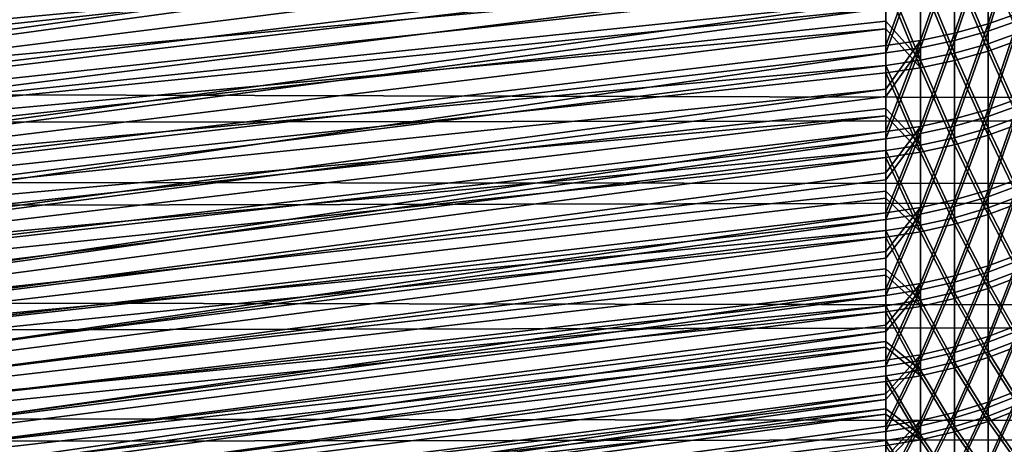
# Model space of a CAD drawing. Header units: millimetres. Extents: x -184 to 165, y -135 to 242.
# Tile 313 of 656: x -42.709 to -40.608, y -95.481 to -94.574. Entities that reach past the tile are written whole.
import ezdxf

# ---------------------------------------------------------------- set-up
doc = ezdxf.new("R2010")
doc.units = ezdxf.units.MM
doc.header["$LTSCALE"] = 41.718519
for name, color, linetype in [('384', 7, 'CONTINUOUS'), ('386', 7, 'CONTINUOUS'), ('442', 7, 'CONTINUOUS'), ('443', 7, 'CONTINUOUS'), ('445', 7, 'CONTINUOUS'), ('446', 7, 'CONTINUOUS'), ('456', 7, 'CONTINUOUS'), ('457', 7, 'CONTINUOUS'), ('459', 7, 'CONTINUOUS'), ('460', 7, 'CONTINUOUS')]:
    doc.layers.add(name, color=color, linetype=linetype)

msp = doc.modelspace()

# ---------------------------------------------------------------- linework, layer by layer
at = {"layer": '384', "linetype": 'CONTINUOUS'}
for points in [[(-26.23, -94.3379, 60), (-26.4987, -94.7745, 60), (-171.2168, -94.4248, 60), (-26.23, -94.3379, 60)], [(-26.4987, -94.7745, 60), (-170.898, -94.9406, 60), (-171.2168, -94.4248, 60), (-26.4987, -94.7745, 60)], [(-26.4987, -94.7745, 60), (-26.7701, -95.2095, 60), (-170.898, -94.9406, 60), (-26.4987, -94.7745, 60)], [(-26.7701, -95.2095, 60), (-170.5759, -95.4537, 60), (-170.898, -94.9406, 60), (-26.7701, -95.2095, 60)], [(-26.7701, -95.2095, 60), (-27.0441, -95.6428, 60), (-170.5759, -95.4537, 60), (-26.7701, -95.2095, 60)], [(-27.0441, -95.6428, 60), (-170.2505, -95.9639, 60), (-170.5759, -95.4537, 60), (-27.0441, -95.6428, 60)]]:
    msp.add_3dface(points, dxfattribs=at)
at = {"layer": '386', "linetype": 'CONTINUOUS'}
for points in [[(-171.27, -94.3379, 63), (-171.0013, -94.7745, 63), (-26.2832, -94.4248, 63), (-171.27, -94.3379, 63)], [(-171.0013, -94.7745, 63), (-26.602, -94.9406, 63), (-26.2832, -94.4248, 63), (-171.0013, -94.7745, 63)], [(-171.0013, -94.7745, 63), (-170.7299, -95.2095, 63), (-26.602, -94.9406, 63), (-171.0013, -94.7745, 63)], [(-170.7299, -95.2095, 63), (-26.9241, -95.4537, 63), (-26.602, -94.9406, 63), (-170.7299, -95.2095, 63)], [(-170.7299, -95.2095, 63), (-170.4559, -95.6428, 63), (-26.9241, -95.4537, 63), (-170.7299, -95.2095, 63)], [(-170.4559, -95.6428, 63), (-27.2495, -95.9639, 63), (-26.9241, -95.4537, 63), (-170.4559, -95.6428, 63)]]:
    msp.add_3dface(points, dxfattribs=at)
at = {"layer": '442', "linetype": 'CONTINUOUS'}
for points in [[(-46.5, -94.7294, 19.8418), (-46.5, -94.529, 19.6142), (-40.8608, -94.085, 20.3078), (-46.5, -94.7294, 19.8418)], [(-40.8608, -94.1916, 20.4334), (-46.5, -94.7294, 19.8418), (-40.8608, -94.085, 20.3078), (-40.8608, -94.1916, 20.4334)], [(-40.8608, -94.2959, 20.5611), (-46.5, -94.7294, 19.8418), (-40.8608, -94.1916, 20.4334), (-40.8608, -94.2959, 20.5611)], [(-46.5, -94.9225, 20.0756), (-46.5, -94.7294, 19.8418), (-40.8608, -94.2959, 20.5611), (-46.5, -94.9225, 20.0756)], [(-40.8608, -94.3977, 20.6907), (-46.5, -94.9225, 20.0756), (-40.8608, -94.2959, 20.5611), (-40.8608, -94.3977, 20.6907)], [(-46.5, -95.1079, 20.3156), (-46.5, -94.9225, 20.0756), (-40.8608, -94.3977, 20.6907), (-46.5, -95.1079, 20.3156)], [(-40.8608, -94.497, 20.8221), (-46.5, -95.1079, 20.3156), (-40.8608, -94.3977, 20.6907), (-40.8608, -94.497, 20.8221)], [(-40.8608, -94.5938, 20.9555), (-46.5, -95.1079, 20.3156), (-40.8608, -94.497, 20.8221), (-40.8608, -94.5938, 20.9555)], [(-46.5, -95.2856, 20.5613), (-46.5, -95.1079, 20.3156), (-40.8608, -94.5938, 20.9555), (-46.5, -95.2856, 20.5613)], [(-40.8608, -94.6881, 21.0906), (-46.5, -95.2856, 20.5613), (-40.8608, -94.5938, 20.9555), (-40.8608, -94.6881, 21.0906)], [(-40.8608, -94.7798, 21.2275), (-46.5, -95.2856, 20.5613), (-40.8608, -94.6881, 21.0906), (-40.8608, -94.7798, 21.2275)], [(-46.5, -95.4554, 20.8126), (-46.5, -95.2856, 20.5613), (-40.8608, -94.7798, 21.2275), (-46.5, -95.4554, 20.8126)], [(-40.8608, -94.8689, 21.3662), (-46.5, -95.4554, 20.8126), (-40.8608, -94.7798, 21.2275), (-40.8608, -94.8689, 21.3662)], [(-46.5, -95.6171, 21.0691), (-46.5, -95.4554, 20.8126), (-40.8608, -94.8689, 21.3662), (-46.5, -95.6171, 21.0691)], [(-40.8608, -94.9554, 21.5064), (-46.5, -95.6171, 21.0691), (-40.8608, -94.8689, 21.3662), (-40.8608, -94.9554, 21.5064)], [(-40.8608, -95.0392, 21.6483), (-46.5, -95.6171, 21.0691), (-40.8608, -94.9554, 21.5064), (-40.8608, -95.0392, 21.6483)], [(-46.5, -95.7705, 21.3307), (-46.5, -95.6171, 21.0691), (-40.8608, -95.0392, 21.6483), (-46.5, -95.7705, 21.3307)], [(-40.8608, -95.1203, 21.7918), (-46.5, -95.7705, 21.3307), (-40.8608, -95.0392, 21.6483), (-40.8608, -95.1203, 21.7918)], [(-40.8608, -95.1987, 21.9367), (-46.5, -95.7705, 21.3307), (-40.8608, -95.1203, 21.7918), (-40.8608, -95.1987, 21.9367)], [(-46.5, -95.9155, 21.5971), (-46.5, -95.7705, 21.3307), (-40.8608, -95.1987, 21.9367), (-46.5, -95.9155, 21.5971)], [(-40.8608, -95.2743, 22.0832), (-46.5, -95.9155, 21.5971), (-40.8608, -95.1987, 21.9367), (-40.8608, -95.2743, 22.0832)], [(-46.5, -96.0519, 21.8679), (-46.5, -95.9155, 21.5971), (-40.8608, -95.2743, 22.0832), (-46.5, -96.0519, 21.8679)], [(-40.8608, -95.3471, 22.231), (-46.5, -96.0519, 21.8679), (-40.8608, -95.2743, 22.0832), (-40.8608, -95.3471, 22.231)], [(-40.8608, -95.4171, 22.3802), (-46.5, -96.0519, 21.8679), (-40.8608, -95.3471, 22.231), (-40.8608, -95.4171, 22.3802)], [(-46.5, -96.1796, 22.143), (-46.5, -96.0519, 21.8679), (-40.8608, -95.4171, 22.3802), (-46.5, -96.1796, 22.143)], [(-40.8608, -95.4843, 22.5306), (-46.5, -96.1796, 22.143), (-40.8608, -95.4171, 22.3802), (-40.8608, -95.4843, 22.5306)]]:
    msp.add_3dface(points, dxfattribs=at)
at = {"layer": '443', "linetype": 'CONTINUOUS'}
for points in [[(-40.573, -94.4279, 20.8733), (-40.573, -94.6171, 21.1392), (-40.6423, -94.4517, 20.8557), (-40.573, -94.4279, 20.8733)], [(-40.6423, -94.4517, 20.8557), (-40.6423, -94.6415, 21.1225), (-40.7137, -94.4712, 20.8413), (-40.6423, -94.4517, 20.8557)], [(-40.6423, -94.4517, 20.8557), (-40.573, -94.6171, 21.1392), (-40.6423, -94.6415, 21.1225), (-40.6423, -94.4517, 20.8557)], [(-40.8608, -94.497, 20.8221), (-40.7867, -94.4863, 20.83), (-40.7867, -94.6771, 21.0981), (-40.8608, -94.497, 20.8221)], [(-40.7137, -94.4712, 20.8413), (-40.7137, -94.6616, 21.1088), (-40.7867, -94.4863, 20.83), (-40.7137, -94.4712, 20.8413)], [(-40.7867, -94.4863, 20.83), (-40.7137, -94.6616, 21.1088), (-40.7867, -94.6771, 21.0981), (-40.7867, -94.4863, 20.83)], [(-40.7137, -94.4712, 20.8413), (-40.6423, -94.6415, 21.1225), (-40.7137, -94.6616, 21.1088), (-40.7137, -94.4712, 20.8413)], [(-40.8608, -94.5938, 20.9555), (-40.8608, -94.497, 20.8221), (-40.7867, -94.6771, 21.0981), (-40.8608, -94.5938, 20.9555)], [(-40.8608, -94.6881, 21.0906), (-40.8608, -94.5938, 20.9555), (-40.7867, -94.6771, 21.0981), (-40.8608, -94.6881, 21.0906)], [(-40.573, -94.6171, 21.1392), (-40.573, -94.7961, 21.412), (-40.6423, -94.6415, 21.1225), (-40.573, -94.6171, 21.1392)], [(-40.6423, -94.6415, 21.1225), (-40.6423, -94.8212, 21.3962), (-40.7137, -94.6616, 21.1088), (-40.6423, -94.6415, 21.1225)], [(-40.6423, -94.6415, 21.1225), (-40.573, -94.7961, 21.412), (-40.6423, -94.8212, 21.3962), (-40.6423, -94.6415, 21.1225)], [(-40.8608, -94.6881, 21.0906), (-40.7867, -94.6771, 21.0981), (-40.7867, -94.8577, 21.3732), (-40.8608, -94.6881, 21.0906)], [(-40.7137, -94.6616, 21.1088), (-40.7137, -94.8417, 21.3833), (-40.7867, -94.6771, 21.0981), (-40.7137, -94.6616, 21.1088)], [(-40.7867, -94.6771, 21.0981), (-40.7137, -94.8417, 21.3833), (-40.7867, -94.8577, 21.3732), (-40.7867, -94.6771, 21.0981)], [(-40.7137, -94.6616, 21.1088), (-40.6423, -94.8212, 21.3962), (-40.7137, -94.8417, 21.3833), (-40.7137, -94.6616, 21.1088)], [(-40.8608, -94.7798, 21.2275), (-40.8608, -94.6881, 21.0906), (-40.7867, -94.8577, 21.3732), (-40.8608, -94.7798, 21.2275)], [(-40.8608, -94.8689, 21.3662), (-40.8608, -94.7798, 21.2275), (-40.7867, -94.8577, 21.3732), (-40.8608, -94.8689, 21.3662)], [(-40.573, -94.7961, 21.412), (-40.573, -94.9647, 21.6914), (-40.6423, -94.8212, 21.3962), (-40.573, -94.7961, 21.412)], [(-40.6423, -94.8212, 21.3962), (-40.6423, -94.9903, 21.6766), (-40.7137, -94.8417, 21.3833), (-40.6423, -94.8212, 21.3962)], [(-40.6423, -94.8212, 21.3962), (-40.573, -94.9647, 21.6914), (-40.6423, -94.9903, 21.6766), (-40.6423, -94.8212, 21.3962)], [(-40.7137, -94.8417, 21.3833), (-40.7137, -95.0114, 21.6644), (-40.7867, -94.8577, 21.3732), (-40.7137, -94.8417, 21.3833)], [(-40.7137, -94.8417, 21.3833), (-40.6423, -94.9903, 21.6766), (-40.7137, -95.0114, 21.6644), (-40.7137, -94.8417, 21.3833)], [(-40.8608, -94.8689, 21.3662), (-40.7867, -94.8577, 21.3732), (-40.7867, -95.0277, 21.655), (-40.8608, -94.8689, 21.3662)], [(-40.7867, -94.8577, 21.3732), (-40.7137, -95.0114, 21.6644), (-40.7867, -95.0277, 21.655), (-40.7867, -94.8577, 21.3732)], [(-40.8608, -94.9554, 21.5064), (-40.8608, -94.8689, 21.3662), (-40.7867, -95.0277, 21.655), (-40.8608, -94.9554, 21.5064)], [(-40.8608, -95.0392, 21.6483), (-40.8608, -94.9554, 21.5064), (-40.7867, -95.0277, 21.655), (-40.8608, -95.0392, 21.6483)], [(-40.573, -94.9647, 21.6914), (-40.573, -95.1226, 21.9769), (-40.6423, -94.9903, 21.6766), (-40.573, -94.9647, 21.6914)], [(-40.6423, -94.9903, 21.6766), (-40.6423, -95.1488, 21.9631), (-40.7137, -95.0114, 21.6644), (-40.6423, -94.9903, 21.6766)], [(-40.6423, -94.9903, 21.6766), (-40.573, -95.1226, 21.9769), (-40.6423, -95.1488, 21.9631), (-40.6423, -94.9903, 21.6766)], [(-40.7137, -95.0114, 21.6644), (-40.7137, -95.1703, 21.9518), (-40.7867, -95.0277, 21.655), (-40.7137, -95.0114, 21.6644)], [(-40.7137, -95.0114, 21.6644), (-40.6423, -95.1488, 21.9631), (-40.7137, -95.1703, 21.9518), (-40.7137, -95.0114, 21.6644)], [(-40.8608, -95.0392, 21.6483), (-40.7867, -95.0277, 21.655), (-40.7867, -95.1869, 21.943), (-40.8608, -95.0392, 21.6483)], [(-40.7867, -95.0277, 21.655), (-40.7137, -95.1703, 21.9518), (-40.7867, -95.1869, 21.943), (-40.7867, -95.0277, 21.655)], [(-40.8608, -95.1203, 21.7918), (-40.8608, -95.0392, 21.6483), (-40.7867, -95.1869, 21.943), (-40.8608, -95.1203, 21.7918)], [(-40.8608, -95.1987, 21.9367), (-40.8608, -95.1203, 21.7918), (-40.7867, -95.1869, 21.943), (-40.8608, -95.1987, 21.9367)], [(-40.573, -95.1226, 21.9769), (-40.573, -95.2696, 22.2683), (-40.6423, -95.1488, 21.9631), (-40.573, -95.1226, 21.9769)], [(-40.6423, -95.1488, 21.9631), (-40.6423, -95.2962, 22.2554), (-40.7137, -95.1703, 21.9518), (-40.6423, -95.1488, 21.9631)], [(-40.6423, -95.1488, 21.9631), (-40.573, -95.2696, 22.2683), (-40.6423, -95.2962, 22.2554), (-40.6423, -95.1488, 21.9631)], [(-40.7137, -95.1703, 21.9518), (-40.7137, -95.3181, 22.2449), (-40.7867, -95.1869, 21.943), (-40.7137, -95.1703, 21.9518)], [(-40.7137, -95.1703, 21.9518), (-40.6423, -95.2962, 22.2554), (-40.7137, -95.3181, 22.2449), (-40.7137, -95.1703, 21.9518)], [(-40.8608, -95.1987, 21.9367), (-40.7867, -95.1869, 21.943), (-40.7867, -95.3351, 22.2367), (-40.8608, -95.1987, 21.9367)], [(-40.8608, -95.2743, 22.0832), (-40.8608, -95.1987, 21.9367), (-40.7867, -95.3351, 22.2367), (-40.8608, -95.2743, 22.0832)], [(-40.7867, -95.1869, 21.943), (-40.7137, -95.3181, 22.2449), (-40.7867, -95.3351, 22.2367), (-40.7867, -95.1869, 21.943)], [(-40.8608, -95.3471, 22.231), (-40.8608, -95.2743, 22.0832), (-40.7867, -95.3351, 22.2367), (-40.8608, -95.3471, 22.231)], [(-40.573, -95.2696, 22.2683), (-40.573, -95.4054, 22.565), (-40.6423, -95.2962, 22.2554), (-40.573, -95.2696, 22.2683)], [(-40.6423, -95.2962, 22.2554), (-40.6423, -95.4326, 22.5531), (-40.7137, -95.3181, 22.2449), (-40.6423, -95.2962, 22.2554)], [(-40.6423, -95.2962, 22.2554), (-40.573, -95.4054, 22.565), (-40.6423, -95.4326, 22.5531), (-40.6423, -95.2962, 22.2554)], [(-40.7137, -95.3181, 22.2449), (-40.7137, -95.4548, 22.5435), (-40.7867, -95.3351, 22.2367), (-40.7137, -95.3181, 22.2449)], [(-40.7137, -95.3181, 22.2449), (-40.6423, -95.4326, 22.5531), (-40.7137, -95.4548, 22.5435), (-40.7137, -95.3181, 22.2449)], [(-40.8608, -95.3471, 22.231), (-40.7867, -95.3351, 22.2367), (-40.7867, -95.4721, 22.5359), (-40.8608, -95.3471, 22.231)], [(-40.8608, -95.4171, 22.3802), (-40.8608, -95.3471, 22.231), (-40.7867, -95.4721, 22.5359), (-40.8608, -95.4171, 22.3802)], [(-40.7867, -95.3351, 22.2367), (-40.7137, -95.4548, 22.5435), (-40.7867, -95.4721, 22.5359), (-40.7867, -95.3351, 22.2367)], [(-40.573, -95.4054, 22.565), (-40.573, -95.5299, 22.8666), (-40.6423, -95.4326, 22.5531), (-40.573, -95.4054, 22.565)], [(-40.8608, -95.4843, 22.5306), (-40.8608, -95.4171, 22.3802), (-40.7867, -95.4721, 22.5359), (-40.8608, -95.4843, 22.5306)], [(-40.6423, -95.4326, 22.5531), (-40.6423, -95.5575, 22.8558), (-40.7137, -95.4548, 22.5435), (-40.6423, -95.4326, 22.5531)], [(-40.6423, -95.4326, 22.5531), (-40.573, -95.5299, 22.8666), (-40.6423, -95.5575, 22.8558), (-40.6423, -95.4326, 22.5531)], [(-40.7137, -95.4548, 22.5435), (-40.7137, -95.5801, 22.847), (-40.7867, -95.4721, 22.5359), (-40.7137, -95.4548, 22.5435)], [(-40.7137, -95.4548, 22.5435), (-40.6423, -95.5575, 22.8558), (-40.7137, -95.5801, 22.847), (-40.7137, -95.4548, 22.5435)], [(-40.8608, -95.4843, 22.5306), (-40.7867, -95.4721, 22.5359), (-40.7867, -95.5977, 22.8401), (-40.8608, -95.4843, 22.5306)], [(-40.7867, -95.4721, 22.5359), (-40.7137, -95.5801, 22.847), (-40.7867, -95.5977, 22.8401), (-40.7867, -95.4721, 22.5359)]]:
    msp.add_3dface(points, dxfattribs=at)
at = {"layer": '445', "linetype": 'CONTINUOUS'}
for points in [[(-40.573, -94.559, 30.9547), (-40.573, -94.3666, 31.2183), (-40.6423, -94.5832, 30.9717), (-40.573, -94.559, 30.9547)], [(-40.6423, -94.5832, 30.9717), (-40.573, -94.3666, 31.2183), (-40.6423, -94.3902, 31.2362), (-40.6423, -94.5832, 30.9717)], [(-40.6423, -94.5832, 30.9717), (-40.6423, -94.3902, 31.2362), (-40.7137, -94.6031, 30.9857), (-40.6423, -94.5832, 30.9717)], [(-40.7137, -94.6031, 30.9857), (-40.6423, -94.3902, 31.2362), (-40.7137, -94.4096, 31.2509), (-40.7137, -94.6031, 30.9857)], [(-40.7867, -94.6186, 30.9965), (-40.7867, -94.4246, 31.2623), (-40.8608, -94.6294, 31.0041), (-40.7867, -94.6186, 30.9965)], [(-40.8608, -94.6294, 31.0041), (-40.7867, -94.4246, 31.2623), (-40.8608, -94.5336, 31.1381), (-40.8608, -94.6294, 31.0041)], [(-40.7137, -94.6031, 30.9857), (-40.7137, -94.4096, 31.2509), (-40.7867, -94.6186, 30.9965), (-40.7137, -94.6031, 30.9857)], [(-40.7867, -94.6186, 30.9965), (-40.7137, -94.4096, 31.2509), (-40.7867, -94.4246, 31.2623), (-40.7867, -94.6186, 30.9965)], [(-40.573, -94.7413, 30.6841), (-40.573, -94.559, 30.9547), (-40.6423, -94.7661, 30.7001), (-40.573, -94.7413, 30.6841)], [(-40.6423, -94.7661, 30.7001), (-40.573, -94.559, 30.9547), (-40.6423, -94.5832, 30.9717), (-40.6423, -94.7661, 30.7001)], [(-40.6423, -94.7661, 30.7001), (-40.6423, -94.5832, 30.9717), (-40.7137, -94.7865, 30.7133), (-40.6423, -94.7661, 30.7001)], [(-40.7137, -94.7865, 30.7133), (-40.6423, -94.5832, 30.9717), (-40.7137, -94.6031, 30.9857), (-40.7137, -94.7865, 30.7133)], [(-40.7137, -94.7865, 30.7133), (-40.7137, -94.6031, 30.9857), (-40.7867, -94.8023, 30.7235), (-40.7137, -94.7865, 30.7133)], [(-40.7867, -94.8023, 30.7235), (-40.7137, -94.6031, 30.9857), (-40.7867, -94.6186, 30.9965), (-40.7867, -94.8023, 30.7235)], [(-40.7867, -94.8023, 30.7235), (-40.7867, -94.6186, 30.9965), (-40.8608, -94.8135, 30.7307), (-40.7867, -94.8023, 30.7235)], [(-40.8608, -94.8135, 30.7307), (-40.7867, -94.6186, 30.9965), (-40.8608, -94.7228, 30.8683), (-40.8608, -94.8135, 30.7307)], [(-40.8608, -94.7228, 30.8683), (-40.7867, -94.6186, 30.9965), (-40.8608, -94.6294, 31.0041), (-40.8608, -94.7228, 30.8683)], [(-40.573, -94.9131, 30.4067), (-40.573, -94.7413, 30.6841), (-40.6423, -94.9386, 30.4218), (-40.573, -94.9131, 30.4067)], [(-40.6423, -94.9386, 30.4218), (-40.573, -94.7413, 30.6841), (-40.6423, -94.7661, 30.7001), (-40.6423, -94.9386, 30.4218)], [(-40.6423, -94.9386, 30.4218), (-40.6423, -94.7661, 30.7001), (-40.7137, -94.9595, 30.4342), (-40.6423, -94.9386, 30.4218)], [(-40.7137, -94.9595, 30.4342), (-40.6423, -94.7661, 30.7001), (-40.7137, -94.7865, 30.7133), (-40.7137, -94.9595, 30.4342)], [(-40.7867, -94.9757, 30.4438), (-40.7867, -94.8023, 30.7235), (-40.8608, -94.9871, 30.4506), (-40.7867, -94.9757, 30.4438)], [(-40.8608, -94.9871, 30.4506), (-40.7867, -94.8023, 30.7235), (-40.8608, -94.9016, 30.5915), (-40.8608, -94.9871, 30.4506)], [(-40.8608, -94.9016, 30.5915), (-40.7867, -94.8023, 30.7235), (-40.8608, -94.8135, 30.7307), (-40.8608, -94.9016, 30.5915)], [(-40.7137, -94.9595, 30.4342), (-40.7137, -94.7865, 30.7133), (-40.7867, -94.9757, 30.4438), (-40.7137, -94.9595, 30.4342)], [(-40.7867, -94.9757, 30.4438), (-40.7137, -94.7865, 30.7133), (-40.7867, -94.8023, 30.7235), (-40.7867, -94.9757, 30.4438)], [(-40.573, -95.0744, 30.123), (-40.573, -94.9131, 30.4067), (-40.6423, -95.1004, 30.1372), (-40.573, -95.0744, 30.123)], [(-40.6423, -95.1004, 30.1372), (-40.573, -94.9131, 30.4067), (-40.6423, -94.9386, 30.4218), (-40.6423, -95.1004, 30.1372)], [(-40.6423, -95.1004, 30.1372), (-40.6423, -94.9386, 30.4218), (-40.7137, -95.1217, 30.1488), (-40.6423, -95.1004, 30.1372)], [(-40.7137, -95.1217, 30.1488), (-40.6423, -94.9386, 30.4218), (-40.7137, -94.9595, 30.4342), (-40.7137, -95.1217, 30.1488)], [(-40.7137, -95.1217, 30.1488), (-40.7137, -94.9595, 30.4342), (-40.7867, -95.1383, 30.1578), (-40.7137, -95.1217, 30.1488)], [(-40.7867, -95.1383, 30.1578), (-40.7137, -94.9595, 30.4342), (-40.7867, -94.9757, 30.4438), (-40.7867, -95.1383, 30.1578)], [(-40.7867, -95.1383, 30.1578), (-40.7867, -94.9757, 30.4438), (-40.8608, -95.15, 30.1641), (-40.7867, -95.1383, 30.1578)], [(-40.8608, -95.15, 30.1641), (-40.7867, -94.9757, 30.4438), (-40.8608, -95.0699, 30.3081), (-40.8608, -95.15, 30.1641)], [(-40.8608, -95.0699, 30.3081), (-40.7867, -94.9757, 30.4438), (-40.8608, -94.9871, 30.4506), (-40.8608, -95.0699, 30.3081)], [(-40.573, -95.2248, 29.8334), (-40.573, -95.0744, 30.123), (-40.6423, -95.2513, 29.8466), (-40.573, -95.2248, 29.8334)], [(-40.6423, -95.2513, 29.8466), (-40.573, -95.0744, 30.123), (-40.6423, -95.1004, 30.1372), (-40.6423, -95.2513, 29.8466)], [(-40.6423, -95.2513, 29.8466), (-40.6423, -95.1004, 30.1372), (-40.7137, -95.2731, 29.8574), (-40.6423, -95.2513, 29.8466)], [(-40.7137, -95.2731, 29.8574), (-40.6423, -95.1004, 30.1372), (-40.7137, -95.1217, 30.1488), (-40.7137, -95.2731, 29.8574)], [(-40.7867, -95.29, 29.8657), (-40.7867, -95.1383, 30.1578), (-40.8608, -95.3019, 29.8716), (-40.7867, -95.29, 29.8657)], [(-40.8608, -95.3019, 29.8716), (-40.7867, -95.1383, 30.1578), (-40.8608, -95.2273, 30.0186), (-40.8608, -95.3019, 29.8716)], [(-40.8608, -95.2273, 30.0186), (-40.7867, -95.1383, 30.1578), (-40.8608, -95.15, 30.1641), (-40.8608, -95.2273, 30.0186)], [(-40.7137, -95.2731, 29.8574), (-40.7137, -95.1217, 30.1488), (-40.7867, -95.29, 29.8657), (-40.7137, -95.2731, 29.8574)], [(-40.7867, -95.29, 29.8657), (-40.7137, -95.1217, 30.1488), (-40.7867, -95.1383, 30.1578), (-40.7867, -95.29, 29.8657)], [(-40.573, -95.3641, 29.5384), (-40.573, -95.2248, 29.8334), (-40.6423, -95.3911, 29.5505), (-40.573, -95.3641, 29.5384)], [(-40.6423, -95.3911, 29.5505), (-40.573, -95.2248, 29.8334), (-40.6423, -95.2513, 29.8466), (-40.6423, -95.3911, 29.5505)], [(-40.6423, -95.3911, 29.5505), (-40.6423, -95.2513, 29.8466), (-40.7137, -95.4133, 29.5605), (-40.6423, -95.3911, 29.5505)], [(-40.7137, -95.4133, 29.5605), (-40.6423, -95.2513, 29.8466), (-40.7137, -95.2731, 29.8574), (-40.7137, -95.4133, 29.5605)], [(-40.7137, -95.4133, 29.5605), (-40.7137, -95.2731, 29.8574), (-40.7867, -95.4305, 29.5682), (-40.7137, -95.4133, 29.5605)], [(-40.7867, -95.4305, 29.5682), (-40.7137, -95.2731, 29.8574), (-40.7867, -95.29, 29.8657), (-40.7867, -95.4305, 29.5682)], [(-40.7867, -95.4305, 29.5682), (-40.7867, -95.29, 29.8657), (-40.8608, -95.4426, 29.5736), (-40.7867, -95.4305, 29.5682)], [(-40.8608, -95.4426, 29.5736), (-40.7867, -95.29, 29.8657), (-40.8608, -95.3736, 29.7233), (-40.8608, -95.4426, 29.5736)], [(-40.8608, -95.3736, 29.7233), (-40.7867, -95.29, 29.8657), (-40.8608, -95.3019, 29.8716), (-40.8608, -95.3736, 29.7233)], [(-40.573, -95.4922, 29.2383), (-40.573, -95.3641, 29.5384), (-40.6423, -95.5197, 29.2494), (-40.573, -95.4922, 29.2383)], [(-40.6423, -95.5197, 29.2494), (-40.573, -95.3641, 29.5384), (-40.6423, -95.3911, 29.5505), (-40.6423, -95.5197, 29.2494)], [(-40.6423, -95.5197, 29.2494), (-40.6423, -95.3911, 29.5505), (-40.7137, -95.5422, 29.2585), (-40.6423, -95.5197, 29.2494)], [(-40.7137, -95.5422, 29.2585), (-40.6423, -95.3911, 29.5505), (-40.7137, -95.4133, 29.5605), (-40.7137, -95.5422, 29.2585)], [(-40.7137, -95.5422, 29.2585), (-40.7137, -95.4133, 29.5605), (-40.7867, -95.5596, 29.2655), (-40.7137, -95.5422, 29.2585)], [(-40.7867, -95.5596, 29.2655), (-40.7137, -95.4133, 29.5605), (-40.7867, -95.4305, 29.5682), (-40.7867, -95.5596, 29.2655)], [(-40.7867, -95.5596, 29.2655), (-40.7867, -95.4305, 29.5682), (-40.8608, -95.5719, 29.2705), (-40.7867, -95.5596, 29.2655)], [(-40.8608, -95.5719, 29.2705), (-40.7867, -95.4305, 29.5682), (-40.8608, -95.5087, 29.4227), (-40.8608, -95.5719, 29.2705)], [(-40.8608, -95.5087, 29.4227), (-40.7867, -95.4305, 29.5682), (-40.8608, -95.4426, 29.5736), (-40.8608, -95.5087, 29.4227)]]:
    msp.add_3dface(points, dxfattribs=at)
at = {"layer": '446', "linetype": 'CONTINUOUS'}
for points in [[(-40.8608, -94.1252, 31.6554), (-40.8608, -94.0171, 31.7797), (-46.5, -94.7293, 32.1683), (-40.8608, -94.1252, 31.6554)], [(-46.5, -94.7293, 32.1683), (-40.8608, -94.0171, 31.7797), (-46.5, -94.5216, 32.4039), (-46.5, -94.7293, 32.1683)], [(-40.8608, -94.2309, 31.529), (-40.8608, -94.1252, 31.6554), (-46.5, -94.7293, 32.1683), (-40.8608, -94.2309, 31.529)], [(-40.8608, -94.3343, 31.4006), (-40.8608, -94.2309, 31.529), (-46.5, -94.9291, 31.926), (-40.8608, -94.3343, 31.4006)], [(-46.5, -94.9291, 31.926), (-40.8608, -94.2309, 31.529), (-46.5, -94.7293, 32.1683), (-46.5, -94.9291, 31.926)], [(-40.8608, -94.4352, 31.2703), (-40.8608, -94.3343, 31.4006), (-46.5, -95.1207, 31.6773), (-40.8608, -94.4352, 31.2703)], [(-46.5, -95.1207, 31.6773), (-40.8608, -94.3343, 31.4006), (-46.5, -94.9291, 31.926), (-46.5, -95.1207, 31.6773)], [(-40.8608, -94.5336, 31.1381), (-40.8608, -94.4352, 31.2703), (-46.5, -95.1207, 31.6773), (-40.8608, -94.5336, 31.1381)], [(-40.8608, -94.6294, 31.0041), (-40.8608, -94.5336, 31.1381), (-46.5, -95.304, 31.4224), (-40.8608, -94.6294, 31.0041)], [(-46.5, -95.304, 31.4224), (-40.8608, -94.5336, 31.1381), (-46.5, -95.1207, 31.6773), (-46.5, -95.304, 31.4224)], [(-40.8608, -94.7228, 30.8683), (-40.8608, -94.6294, 31.0041), (-46.5, -95.304, 31.4224), (-40.8608, -94.7228, 30.8683)], [(-40.8608, -94.8135, 30.7307), (-40.8608, -94.7228, 30.8683), (-46.5, -95.4787, 31.1616), (-40.8608, -94.8135, 30.7307)], [(-46.5, -95.4787, 31.1616), (-40.8608, -94.7228, 30.8683), (-46.5, -95.304, 31.4224), (-46.5, -95.4787, 31.1616)], [(-40.8608, -94.9016, 30.5915), (-40.8608, -94.8135, 30.7307), (-46.5, -95.6448, 30.8951), (-40.8608, -94.9016, 30.5915)], [(-46.5, -95.6448, 30.8951), (-40.8608, -94.8135, 30.7307), (-46.5, -95.4787, 31.1616), (-46.5, -95.6448, 30.8951)], [(-40.8608, -94.9871, 30.4506), (-40.8608, -94.9016, 30.5915), (-46.5, -95.6448, 30.8951), (-40.8608, -94.9871, 30.4506)], [(-40.8608, -95.0699, 30.3081), (-40.8608, -94.9871, 30.4506), (-46.5, -95.802, 30.6232), (-40.8608, -95.0699, 30.3081)], [(-46.5, -95.802, 30.6232), (-40.8608, -94.9871, 30.4506), (-46.5, -95.6448, 30.8951), (-46.5, -95.802, 30.6232)], [(-40.8608, -95.15, 30.1641), (-40.8608, -95.0699, 30.3081), (-46.5, -95.802, 30.6232), (-40.8608, -95.15, 30.1641)], [(-40.8608, -95.2273, 30.0186), (-40.8608, -95.15, 30.1641), (-46.5, -95.9501, 30.3461), (-40.8608, -95.2273, 30.0186)], [(-46.5, -95.9501, 30.3461), (-40.8608, -95.15, 30.1641), (-46.5, -95.802, 30.6232), (-46.5, -95.9501, 30.3461)], [(-40.8608, -95.3019, 29.8716), (-40.8608, -95.2273, 30.0186), (-46.5, -95.9501, 30.3461), (-40.8608, -95.3019, 29.8716)], [(-40.8608, -95.3736, 29.7233), (-40.8608, -95.3019, 29.8716), (-46.5, -96.0891, 30.0642), (-40.8608, -95.3736, 29.7233)], [(-46.5, -96.0891, 30.0642), (-40.8608, -95.3019, 29.8716), (-46.5, -95.9501, 30.3461), (-46.5, -96.0891, 30.0642)], [(-40.8608, -95.4426, 29.5736), (-40.8608, -95.3736, 29.7233), (-46.5, -96.2107, 29.7963), (-40.8608, -95.4426, 29.5736)], [(-46.5, -96.2107, 29.7963), (-40.8608, -95.3736, 29.7233), (-46.5, -96.0891, 30.0642), (-46.5, -96.2107, 29.7963)], [(-40.8608, -95.5087, 29.4227), (-40.8608, -95.4426, 29.5736), (-46.5, -96.2107, 29.7963), (-40.8608, -95.5087, 29.4227)]]:
    msp.add_3dface(points, dxfattribs=at)
at = {"layer": '456', "linetype": 'CONTINUOUS'}
for points in [[(-46.5, -94.7874, -35.0895), (-46.5, -94.574, -35.336), (-40.8608, -94.1736, -34.5881), (-46.5, -94.7874, -35.0895)], [(-40.8608, -94.2783, -34.4608), (-46.5, -94.7874, -35.0895), (-40.8608, -94.1736, -34.5881), (-40.8608, -94.2783, -34.4608)], [(-46.5, -94.9928, -34.8352), (-46.5, -94.7874, -35.0895), (-40.8608, -94.2783, -34.4608), (-46.5, -94.9928, -34.8352)], [(-40.8608, -94.3805, -34.3315), (-46.5, -94.9928, -34.8352), (-40.8608, -94.2783, -34.4608), (-40.8608, -94.3805, -34.3315)], [(-40.8608, -94.4803, -34.2004), (-46.5, -94.9928, -34.8352), (-40.8608, -94.3805, -34.3315), (-40.8608, -94.4803, -34.2004)], [(-46.5, -95.1898, -34.5733), (-46.5, -94.9928, -34.8352), (-40.8608, -94.4803, -34.2004), (-46.5, -95.1898, -34.5733)], [(-40.8608, -94.5775, -34.0673), (-46.5, -95.1898, -34.5733), (-40.8608, -94.4803, -34.2004), (-40.8608, -94.5775, -34.0673)], [(-40.8608, -94.6723, -33.9325), (-46.5, -95.1898, -34.5733), (-40.8608, -94.5775, -34.0673), (-40.8608, -94.6723, -33.9325)], [(-46.5, -95.2959, -23.5659), (-46.5, -95.4652, -23.8175), (-40.8608, -94.6455, -24.0189), (-46.5, -95.2959, -23.5659)], [(-40.8608, -94.6455, -24.0189), (-46.5, -95.4652, -23.8175), (-40.8608, -94.7384, -24.155), (-40.8608, -94.6455, -24.0189)], [(-46.5, -95.3782, -34.3039), (-46.5, -95.1898, -34.5733), (-40.8608, -94.6723, -33.9325), (-46.5, -95.3782, -34.3039)], [(-40.8608, -94.7644, -33.7959), (-46.5, -95.3782, -34.3039), (-40.8608, -94.6723, -33.9325), (-40.8608, -94.7644, -33.7959)], [(-40.8608, -94.7384, -24.155), (-46.5, -95.4652, -23.8175), (-40.8608, -94.8287, -24.2928), (-40.8608, -94.7384, -24.155)], [(-40.8608, -94.854, -33.6575), (-46.5, -95.3782, -34.3039), (-40.8608, -94.7644, -33.7959), (-40.8608, -94.854, -33.6575)], [(-46.5, -95.4652, -23.8175), (-46.5, -95.6264, -24.0744), (-40.8608, -94.8287, -24.2928), (-46.5, -95.4652, -23.8175)], [(-40.8608, -94.8287, -24.2928), (-46.5, -95.6264, -24.0744), (-40.8608, -94.9163, -24.4323), (-40.8608, -94.8287, -24.2928)], [(-46.5, -95.5576, -34.0273), (-46.5, -95.3782, -34.3039), (-40.8608, -94.854, -33.6575), (-46.5, -95.5576, -34.0273)], [(-40.8608, -94.9409, -33.5175), (-46.5, -95.5576, -34.0273), (-40.8608, -94.854, -33.6575), (-40.8608, -94.9409, -33.5175)], [(-40.8608, -94.9163, -24.4323), (-46.5, -95.6264, -24.0744), (-40.8608, -95.0014, -24.5735), (-40.8608, -94.9163, -24.4323)], [(-40.8608, -95.0251, -33.3759), (-46.5, -95.5576, -34.0273), (-40.8608, -94.9409, -33.5175), (-40.8608, -95.0251, -33.3759)], [(-46.5, -95.6264, -24.0744), (-46.5, -95.7793, -24.3363), (-40.8608, -95.0014, -24.5735), (-46.5, -95.6264, -24.0744)], [(-40.8608, -95.0014, -24.5735), (-46.5, -95.7793, -24.3363), (-40.8608, -95.0837, -24.7163), (-40.8608, -95.0014, -24.5735)], [(-46.5, -95.7279, -33.7438), (-46.5, -95.5576, -34.0273), (-40.8608, -95.0251, -33.3759), (-46.5, -95.7279, -33.7438)], [(-40.8608, -95.1067, -33.2327), (-46.5, -95.7279, -33.7438), (-40.8608, -95.0251, -33.3759), (-40.8608, -95.1067, -33.2327)], [(-40.8608, -95.0837, -24.7163), (-46.5, -95.7793, -24.3363), (-40.8608, -95.1633, -24.8605), (-40.8608, -95.0837, -24.7163)], [(-40.8608, -95.1855, -33.088), (-46.5, -95.7279, -33.7438), (-40.8608, -95.1067, -33.2327), (-40.8608, -95.1855, -33.088)], [(-46.5, -95.7793, -24.3363), (-46.5, -95.9237, -24.6029), (-40.8608, -95.1633, -24.8605), (-46.5, -95.7793, -24.3363)], [(-40.8608, -95.1633, -24.8605), (-46.5, -95.9237, -24.6029), (-40.8608, -95.2402, -25.0063), (-40.8608, -95.1633, -24.8605)], [(-46.5, -95.8887, -33.4537), (-46.5, -95.7279, -33.7438), (-40.8608, -95.1855, -33.088), (-46.5, -95.8887, -33.4537)], [(-40.8608, -95.2616, -32.9418), (-46.5, -95.8887, -33.4537), (-40.8608, -95.1855, -33.088), (-40.8608, -95.2616, -32.9418)], [(-46.5, -95.9237, -24.6029), (-46.5, -96.0596, -24.874), (-40.8608, -95.2402, -25.0063), (-46.5, -95.9237, -24.6029)], [(-40.8608, -95.2402, -25.0063), (-46.5, -96.0596, -24.874), (-40.8608, -95.3143, -25.1535), (-40.8608, -95.2402, -25.0063)], [(-46.5, -96.0397, -33.1572), (-46.5, -95.8887, -33.4537), (-40.8608, -95.2616, -32.9418), (-46.5, -96.0397, -33.1572)], [(-40.8608, -95.3349, -32.7943), (-46.5, -96.0397, -33.1572), (-40.8608, -95.2616, -32.9418), (-40.8608, -95.3349, -32.7943)], [(-40.8608, -95.3143, -25.1535), (-46.5, -96.0596, -24.874), (-40.8608, -95.3856, -25.3021), (-40.8608, -95.3143, -25.1535)], [(-40.8608, -95.4054, -32.6453), (-46.5, -96.0397, -33.1572), (-40.8608, -95.3349, -32.7943), (-40.8608, -95.4054, -32.6453)], [(-46.5, -96.0596, -24.874), (-46.5, -96.1868, -25.1493), (-40.8608, -95.3856, -25.3021), (-46.5, -96.0596, -24.874)], [(-40.8608, -95.3856, -25.3021), (-46.5, -96.1868, -25.1493), (-40.8608, -95.454, -25.4519), (-40.8608, -95.3856, -25.3021)], [(-46.5, -96.1807, -32.8546), (-46.5, -96.0397, -33.1572), (-40.8608, -95.4054, -32.6453), (-46.5, -96.1807, -32.8546)], [(-40.8608, -95.4731, -32.495), (-46.5, -96.1807, -32.8546), (-40.8608, -95.4054, -32.6453), (-40.8608, -95.4731, -32.495)], [(-40.8608, -95.454, -25.4519), (-46.5, -96.1868, -25.1493), (-40.8608, -95.5197, -25.6031), (-40.8608, -95.454, -25.4519)], [(-40.8608, -95.5379, -32.3435), (-46.5, -96.1807, -32.8546), (-40.8608, -95.4731, -32.495), (-40.8608, -95.5379, -32.3435)]]:
    msp.add_3dface(points, dxfattribs=at)
at = {"layer": '457', "linetype": 'CONTINUOUS'}
for points in [[(-40.573, -94.4113, -34.1489), (-40.573, -94.6014, -33.8837), (-40.6423, -94.4351, -34.1666), (-40.573, -94.4113, -34.1489)], [(-40.6423, -94.4351, -34.1666), (-40.6423, -94.6258, -33.9005), (-40.7137, -94.4545, -34.1812), (-40.6423, -94.4351, -34.1666)], [(-40.6423, -94.4351, -34.1666), (-40.573, -94.6014, -33.8837), (-40.6423, -94.6258, -33.9005), (-40.6423, -94.4351, -34.1666)], [(-40.7137, -94.4545, -34.1812), (-40.7137, -94.6458, -33.9143), (-40.7867, -94.4696, -34.1924), (-40.7137, -94.4545, -34.1812)], [(-40.7137, -94.4545, -34.1812), (-40.6423, -94.6258, -33.9005), (-40.7137, -94.6458, -33.9143), (-40.7137, -94.4545, -34.1812)], [(-40.8608, -94.4803, -34.2004), (-40.7867, -94.4696, -34.1924), (-40.7867, -94.6613, -33.925), (-40.8608, -94.4803, -34.2004)], [(-40.8608, -94.5775, -34.0673), (-40.8608, -94.4803, -34.2004), (-40.7867, -94.6613, -33.925), (-40.8608, -94.5775, -34.0673)], [(-40.7867, -94.4696, -34.1924), (-40.7137, -94.6458, -33.9143), (-40.7867, -94.6613, -33.925), (-40.7867, -94.4696, -34.1924)], [(-40.8608, -94.6723, -33.9325), (-40.8608, -94.5775, -34.0673), (-40.7867, -94.6613, -33.925), (-40.8608, -94.6723, -33.9325)], [(-40.573, -94.7563, -24.3393), (-40.573, -94.5749, -24.068), (-40.6423, -94.7812, -24.3233), (-40.573, -94.7563, -24.3393)], [(-40.6423, -94.7812, -24.3233), (-40.573, -94.5749, -24.068), (-40.6423, -94.5992, -24.0511), (-40.6423, -94.7812, -24.3233)], [(-40.6423, -94.7812, -24.3233), (-40.6423, -94.5992, -24.0511), (-40.7137, -94.8016, -24.3102), (-40.6423, -94.7812, -24.3233)], [(-40.7137, -94.8016, -24.3102), (-40.6423, -94.5992, -24.0511), (-40.7137, -94.6191, -24.0372), (-40.7137, -94.8016, -24.3102)], [(-40.573, -94.6014, -33.8837), (-40.573, -94.7813, -33.6115), (-40.6423, -94.6258, -33.9005), (-40.573, -94.6014, -33.8837)], [(-40.8608, -94.6455, -24.0189), (-40.8608, -94.7384, -24.155), (-40.7867, -94.6346, -24.0264), (-40.8608, -94.6455, -24.0189)], [(-40.8608, -94.7384, -24.155), (-40.8608, -94.8287, -24.2928), (-40.7867, -94.6346, -24.0264), (-40.8608, -94.7384, -24.155)], [(-40.8608, -94.8287, -24.2928), (-40.7867, -94.8175, -24.3), (-40.7867, -94.6346, -24.0264), (-40.8608, -94.8287, -24.2928)], [(-40.7137, -94.8016, -24.3102), (-40.7137, -94.6191, -24.0372), (-40.7867, -94.8175, -24.3), (-40.7137, -94.8016, -24.3102)], [(-40.7867, -94.8175, -24.3), (-40.7137, -94.6191, -24.0372), (-40.7867, -94.6346, -24.0264), (-40.7867, -94.8175, -24.3)], [(-40.6423, -94.6258, -33.9005), (-40.6423, -94.8063, -33.6273), (-40.7137, -94.6458, -33.9143), (-40.6423, -94.6258, -33.9005)], [(-40.6423, -94.6258, -33.9005), (-40.573, -94.7813, -33.6115), (-40.6423, -94.8063, -33.6273), (-40.6423, -94.6258, -33.9005)], [(-40.7137, -94.6458, -33.9143), (-40.7137, -94.8268, -33.6403), (-40.7867, -94.6613, -33.925), (-40.7137, -94.6458, -33.9143)], [(-40.7137, -94.6458, -33.9143), (-40.6423, -94.8063, -33.6273), (-40.7137, -94.8268, -33.6403), (-40.7137, -94.6458, -33.9143)], [(-40.8608, -94.6723, -33.9325), (-40.7867, -94.6613, -33.925), (-40.7867, -94.8427, -33.6504), (-40.8608, -94.6723, -33.9325)], [(-40.8608, -94.7644, -33.7959), (-40.8608, -94.6723, -33.9325), (-40.7867, -94.8427, -33.6504), (-40.8608, -94.7644, -33.7959)], [(-40.7867, -94.6613, -33.925), (-40.7137, -94.8268, -33.6403), (-40.7867, -94.8427, -33.6504), (-40.7867, -94.6613, -33.925)], [(-40.573, -94.9273, -24.6172), (-40.573, -94.7563, -24.3393), (-40.6423, -94.9528, -24.6022), (-40.573, -94.9273, -24.6172)], [(-40.6423, -94.9528, -24.6022), (-40.573, -94.7563, -24.3393), (-40.6423, -94.7812, -24.3233), (-40.6423, -94.9528, -24.6022)], [(-40.8608, -94.854, -33.6575), (-40.8608, -94.7644, -33.7959), (-40.7867, -94.8427, -33.6504), (-40.8608, -94.854, -33.6575)], [(-40.6423, -94.9528, -24.6022), (-40.6423, -94.7812, -24.3233), (-40.7137, -94.9737, -24.5898), (-40.6423, -94.9528, -24.6022)], [(-40.7137, -94.9737, -24.5898), (-40.6423, -94.7812, -24.3233), (-40.7137, -94.8016, -24.3102), (-40.7137, -94.9737, -24.5898)], [(-40.573, -94.7813, -33.6115), (-40.573, -94.9508, -33.3326), (-40.6423, -94.8063, -33.6273), (-40.573, -94.7813, -33.6115)], [(-40.7137, -94.9737, -24.5898), (-40.7137, -94.8016, -24.3102), (-40.7867, -94.9899, -24.5803), (-40.7137, -94.9737, -24.5898)], [(-40.7867, -94.9899, -24.5803), (-40.7137, -94.8016, -24.3102), (-40.7867, -94.8175, -24.3), (-40.7867, -94.9899, -24.5803)], [(-40.8608, -94.8287, -24.2928), (-40.8608, -94.9163, -24.4323), (-40.7867, -94.8175, -24.3), (-40.8608, -94.8287, -24.2928)], [(-40.8608, -94.9163, -24.4323), (-40.8608, -95.0014, -24.5735), (-40.7867, -94.8175, -24.3), (-40.8608, -94.9163, -24.4323)], [(-40.8608, -95.0014, -24.5735), (-40.7867, -94.9899, -24.5803), (-40.7867, -94.8175, -24.3), (-40.8608, -95.0014, -24.5735)], [(-40.6423, -94.8063, -33.6273), (-40.6423, -94.9764, -33.3475), (-40.7137, -94.8268, -33.6403), (-40.6423, -94.8063, -33.6273)], [(-40.6423, -94.8063, -33.6273), (-40.573, -94.9508, -33.3326), (-40.6423, -94.9764, -33.3475), (-40.6423, -94.8063, -33.6273)], [(-40.8608, -94.854, -33.6575), (-40.7867, -94.8427, -33.6504), (-40.7867, -95.0137, -33.3692), (-40.8608, -94.854, -33.6575)], [(-40.7137, -94.8268, -33.6403), (-40.7137, -94.9974, -33.3598), (-40.7867, -94.8427, -33.6504), (-40.7137, -94.8268, -33.6403)], [(-40.7867, -94.8427, -33.6504), (-40.7137, -94.9974, -33.3598), (-40.7867, -95.0137, -33.3692), (-40.7867, -94.8427, -33.6504)], [(-40.7137, -94.8268, -33.6403), (-40.6423, -94.9764, -33.3475), (-40.7137, -94.9974, -33.3598), (-40.7137, -94.8268, -33.6403)], [(-40.8608, -94.9409, -33.5175), (-40.8608, -94.854, -33.6575), (-40.7867, -95.0137, -33.3692), (-40.8608, -94.9409, -33.5175)], [(-40.573, -95.0876, -24.9014), (-40.573, -94.9273, -24.6172), (-40.6423, -95.1137, -24.8873), (-40.573, -95.0876, -24.9014)], [(-40.6423, -95.1137, -24.8873), (-40.573, -94.9273, -24.6172), (-40.6423, -94.9528, -24.6022), (-40.6423, -95.1137, -24.8873)], [(-40.8608, -95.0251, -33.3759), (-40.8608, -94.9409, -33.5175), (-40.7867, -95.0137, -33.3692), (-40.8608, -95.0251, -33.3759)], [(-40.573, -94.9508, -33.3326), (-40.573, -95.1096, -33.0476), (-40.6423, -94.9764, -33.3475), (-40.573, -94.9508, -33.3326)], [(-40.6423, -95.1137, -24.8873), (-40.6423, -94.9528, -24.6022), (-40.7137, -95.135, -24.8758), (-40.6423, -95.1137, -24.8873)], [(-40.7137, -95.135, -24.8758), (-40.6423, -94.9528, -24.6022), (-40.7137, -94.9737, -24.5898), (-40.7137, -95.135, -24.8758)], [(-40.8608, -95.0014, -24.5735), (-40.8608, -95.0837, -24.7163), (-40.7867, -94.9899, -24.5803), (-40.8608, -95.0014, -24.5735)], [(-40.8608, -95.0837, -24.7163), (-40.8608, -95.1633, -24.8605), (-40.7867, -94.9899, -24.5803), (-40.8608, -95.0837, -24.7163)], [(-40.8608, -95.1633, -24.8605), (-40.7867, -95.1516, -24.8668), (-40.7867, -94.9899, -24.5803), (-40.8608, -95.1633, -24.8605)], [(-40.7137, -95.135, -24.8758), (-40.7137, -94.9737, -24.5898), (-40.7867, -95.1516, -24.8668), (-40.7137, -95.135, -24.8758)], [(-40.7867, -95.1516, -24.8668), (-40.7137, -94.9737, -24.5898), (-40.7867, -94.9899, -24.5803), (-40.7867, -95.1516, -24.8668)], [(-40.6423, -94.9764, -33.3475), (-40.6423, -95.1357, -33.0615), (-40.7137, -94.9974, -33.3598), (-40.6423, -94.9764, -33.3475)], [(-40.6423, -94.9764, -33.3475), (-40.573, -95.1096, -33.0476), (-40.6423, -95.1357, -33.0615), (-40.6423, -94.9764, -33.3475)], [(-40.8608, -95.0251, -33.3759), (-40.7867, -95.0137, -33.3692), (-40.7867, -95.1738, -33.0818), (-40.8608, -95.0251, -33.3759)], [(-40.7137, -94.9974, -33.3598), (-40.7137, -95.1572, -33.0729), (-40.7867, -95.0137, -33.3692), (-40.7137, -94.9974, -33.3598)], [(-40.7867, -95.0137, -33.3692), (-40.7137, -95.1572, -33.0729), (-40.7867, -95.1738, -33.0818), (-40.7867, -95.0137, -33.3692)], [(-40.7137, -94.9974, -33.3598), (-40.6423, -95.1357, -33.0615), (-40.7137, -95.1572, -33.0729), (-40.7137, -94.9974, -33.3598)], [(-40.8608, -95.1067, -33.2327), (-40.8608, -95.0251, -33.3759), (-40.7867, -95.1738, -33.0818), (-40.8608, -95.1067, -33.2327)], [(-40.573, -95.2371, -25.1914), (-40.573, -95.0876, -24.9014), (-40.6423, -95.2636, -25.1784), (-40.573, -95.2371, -25.1914)], [(-40.6423, -95.2636, -25.1784), (-40.573, -95.0876, -24.9014), (-40.6423, -95.1137, -24.8873), (-40.6423, -95.2636, -25.1784)], [(-40.8608, -95.1855, -33.088), (-40.8608, -95.1067, -33.2327), (-40.7867, -95.1738, -33.0818), (-40.8608, -95.1855, -33.088)], [(-40.6423, -95.2636, -25.1784), (-40.6423, -95.1137, -24.8873), (-40.7137, -95.2854, -25.1677), (-40.6423, -95.2636, -25.1784)], [(-40.7137, -95.2854, -25.1677), (-40.6423, -95.1137, -24.8873), (-40.7137, -95.135, -24.8758), (-40.7137, -95.2854, -25.1677)], [(-40.573, -95.1096, -33.0476), (-40.573, -95.2575, -32.7567), (-40.6423, -95.1357, -33.0615), (-40.573, -95.1096, -33.0476)], [(-40.7137, -95.2854, -25.1677), (-40.7137, -95.135, -24.8758), (-40.7867, -95.3023, -25.1594), (-40.7137, -95.2854, -25.1677)], [(-40.7867, -95.3023, -25.1594), (-40.7137, -95.135, -24.8758), (-40.7867, -95.1516, -24.8668), (-40.7867, -95.3023, -25.1594)], [(-40.6423, -95.1357, -33.0615), (-40.6423, -95.2841, -32.7696), (-40.7137, -95.1572, -33.0729), (-40.6423, -95.1357, -33.0615)], [(-40.6423, -95.1357, -33.0615), (-40.573, -95.2575, -32.7567), (-40.6423, -95.2841, -32.7696), (-40.6423, -95.1357, -33.0615)], [(-40.8608, -95.1633, -24.8605), (-40.8608, -95.2402, -25.0063), (-40.7867, -95.1516, -24.8668), (-40.8608, -95.1633, -24.8605)], [(-40.8608, -95.2402, -25.0063), (-40.8608, -95.3143, -25.1535), (-40.7867, -95.1516, -24.8668), (-40.8608, -95.2402, -25.0063)], [(-40.8608, -95.3143, -25.1535), (-40.7867, -95.3023, -25.1594), (-40.7867, -95.1516, -24.8668), (-40.8608, -95.3143, -25.1535)], [(-40.7137, -95.1572, -33.0729), (-40.7137, -95.306, -32.7802), (-40.7867, -95.1738, -33.0818), (-40.7137, -95.1572, -33.0729)], [(-40.7137, -95.1572, -33.0729), (-40.6423, -95.2841, -32.7696), (-40.7137, -95.306, -32.7802), (-40.7137, -95.1572, -33.0729)], [(-40.8608, -95.1855, -33.088), (-40.7867, -95.1738, -33.0818), (-40.7867, -95.3229, -32.7885), (-40.8608, -95.1855, -33.088)], [(-40.7867, -95.1738, -33.0818), (-40.7137, -95.306, -32.7802), (-40.7867, -95.3229, -32.7885), (-40.7867, -95.1738, -33.0818)], [(-40.8608, -95.2616, -32.9418), (-40.8608, -95.1855, -33.088), (-40.7867, -95.3229, -32.7885), (-40.8608, -95.2616, -32.9418)], [(-40.573, -95.3755, -25.4869), (-40.573, -95.2371, -25.1914), (-40.6423, -95.4025, -25.4749), (-40.573, -95.3755, -25.4869)], [(-40.6423, -95.4025, -25.4749), (-40.573, -95.2371, -25.1914), (-40.6423, -95.2636, -25.1784), (-40.6423, -95.4025, -25.4749)], [(-40.8608, -95.3349, -32.7943), (-40.8608, -95.2616, -32.9418), (-40.7867, -95.3229, -32.7885), (-40.8608, -95.3349, -32.7943)], [(-40.6423, -95.4025, -25.4749), (-40.6423, -95.2636, -25.1784), (-40.7137, -95.4247, -25.465), (-40.6423, -95.4025, -25.4749)], [(-40.7137, -95.4247, -25.465), (-40.6423, -95.2636, -25.1784), (-40.7137, -95.2854, -25.1677), (-40.7137, -95.4247, -25.465)], [(-40.573, -95.2575, -32.7567), (-40.573, -95.3943, -32.4605), (-40.6423, -95.2841, -32.7696), (-40.573, -95.2575, -32.7567)], [(-40.7137, -95.4247, -25.465), (-40.7137, -95.2854, -25.1677), (-40.7867, -95.4419, -25.4574), (-40.7137, -95.4247, -25.465)], [(-40.7867, -95.4419, -25.4574), (-40.7137, -95.2854, -25.1677), (-40.7867, -95.3023, -25.1594), (-40.7867, -95.4419, -25.4574)], [(-40.6423, -95.2841, -32.7696), (-40.6423, -95.4214, -32.4724), (-40.7137, -95.306, -32.7802), (-40.6423, -95.2841, -32.7696)], [(-40.6423, -95.2841, -32.7696), (-40.573, -95.3943, -32.4605), (-40.6423, -95.4214, -32.4724), (-40.6423, -95.2841, -32.7696)], [(-40.8608, -95.3143, -25.1535), (-40.8608, -95.3856, -25.3021), (-40.7867, -95.3023, -25.1594), (-40.8608, -95.3143, -25.1535)], [(-40.8608, -95.3856, -25.3021), (-40.8608, -95.454, -25.4519), (-40.7867, -95.3023, -25.1594), (-40.8608, -95.3856, -25.3021)], [(-40.8608, -95.454, -25.4519), (-40.7867, -95.4419, -25.4574), (-40.7867, -95.3023, -25.1594), (-40.8608, -95.454, -25.4519)], [(-40.7137, -95.306, -32.7802), (-40.7137, -95.4436, -32.4821), (-40.7867, -95.3229, -32.7885), (-40.7137, -95.306, -32.7802)], [(-40.7137, -95.306, -32.7802), (-40.6423, -95.4214, -32.4724), (-40.7137, -95.4436, -32.4821), (-40.7137, -95.306, -32.7802)], [(-40.8608, -95.3349, -32.7943), (-40.7867, -95.3229, -32.7885), (-40.7867, -95.4609, -32.4897), (-40.8608, -95.3349, -32.7943)], [(-40.7867, -95.3229, -32.7885), (-40.7137, -95.4436, -32.4821), (-40.7867, -95.4609, -32.4897), (-40.7867, -95.3229, -32.7885)], [(-40.8608, -95.4054, -32.6453), (-40.8608, -95.3349, -32.7943), (-40.7867, -95.4609, -32.4897), (-40.8608, -95.4054, -32.6453)], [(-40.573, -95.5026, -25.7875), (-40.573, -95.3755, -25.4869), (-40.6423, -95.5301, -25.7765), (-40.573, -95.5026, -25.7875)], [(-40.6423, -95.5301, -25.7765), (-40.573, -95.3755, -25.4869), (-40.6423, -95.4025, -25.4749), (-40.6423, -95.5301, -25.7765)], [(-40.8608, -95.4731, -32.495), (-40.8608, -95.4054, -32.6453), (-40.7867, -95.4609, -32.4897), (-40.8608, -95.4731, -32.495)], [(-40.6423, -95.5301, -25.7765), (-40.6423, -95.4025, -25.4749), (-40.7137, -95.5526, -25.7674), (-40.6423, -95.5301, -25.7765)], [(-40.7137, -95.5526, -25.7674), (-40.6423, -95.4025, -25.4749), (-40.7137, -95.4247, -25.465), (-40.7137, -95.5526, -25.7674)], [(-40.573, -95.3943, -32.4605), (-40.573, -95.5198, -32.1593), (-40.6423, -95.4214, -32.4724), (-40.573, -95.3943, -32.4605)], [(-40.7137, -95.5526, -25.7674), (-40.7137, -95.4247, -25.465), (-40.7867, -95.5701, -25.7604), (-40.7137, -95.5526, -25.7674)], [(-40.7867, -95.5701, -25.7604), (-40.7137, -95.4247, -25.465), (-40.7867, -95.4419, -25.4574), (-40.7867, -95.5701, -25.7604)], [(-40.6423, -95.4214, -32.4724), (-40.6423, -95.5473, -32.1701), (-40.7137, -95.4436, -32.4821), (-40.6423, -95.4214, -32.4724)], [(-40.6423, -95.4214, -32.4724), (-40.573, -95.5198, -32.1593), (-40.6423, -95.5473, -32.1701), (-40.6423, -95.4214, -32.4724)], [(-40.8608, -95.454, -25.4519), (-40.8608, -95.5197, -25.6031), (-40.7867, -95.4419, -25.4574), (-40.8608, -95.454, -25.4519)], [(-40.8608, -95.5197, -25.6031), (-40.8608, -95.5824, -25.7555), (-40.7867, -95.4419, -25.4574), (-40.8608, -95.5197, -25.6031)], [(-40.8608, -95.5824, -25.7555), (-40.7867, -95.5701, -25.7604), (-40.7867, -95.4419, -25.4574), (-40.8608, -95.5824, -25.7555)], [(-40.7137, -95.4436, -32.4821), (-40.7137, -95.5699, -32.179), (-40.7867, -95.4609, -32.4897), (-40.7137, -95.4436, -32.4821)], [(-40.7137, -95.4436, -32.4821), (-40.6423, -95.5473, -32.1701), (-40.7137, -95.5699, -32.179), (-40.7137, -95.4436, -32.4821)], [(-40.8608, -95.4731, -32.495), (-40.7867, -95.4609, -32.4897), (-40.7867, -95.5874, -32.186), (-40.8608, -95.4731, -32.495)], [(-40.8608, -95.5379, -32.3435), (-40.8608, -95.4731, -32.495), (-40.7867, -95.5874, -32.186), (-40.8608, -95.5379, -32.3435)], [(-40.7867, -95.4609, -32.4897), (-40.7137, -95.5699, -32.179), (-40.7867, -95.5874, -32.186), (-40.7867, -95.4609, -32.4897)]]:
    msp.add_3dface(points, dxfattribs=at)
at = {"layer": '459', "linetype": 'CONTINUOUS'}
for points in [[(-40.6423, -94.5992, -24.0511), (-40.573, -94.5749, -24.068), (-40.573, -94.3834, -23.8038), (-40.6423, -94.5992, -24.0511)], [(-40.6423, -94.5992, -24.0511), (-40.573, -94.3834, -23.8038), (-40.6423, -94.407, -23.786), (-40.6423, -94.5992, -24.0511)], [(-40.7867, -94.6346, -24.0264), (-40.7137, -94.6191, -24.0372), (-40.7137, -94.4264, -23.7714), (-40.7867, -94.6346, -24.0264)], [(-40.7867, -94.6346, -24.0264), (-40.7137, -94.4264, -23.7714), (-40.7867, -94.4415, -23.76), (-40.7867, -94.6346, -24.0264)], [(-40.7137, -94.6191, -24.0372), (-40.6423, -94.5992, -24.0511), (-40.6423, -94.407, -23.786), (-40.7137, -94.6191, -24.0372)], [(-40.7137, -94.6191, -24.0372), (-40.6423, -94.407, -23.786), (-40.7137, -94.4264, -23.7714), (-40.7137, -94.6191, -24.0372)], [(-40.8608, -94.6455, -24.0189), (-40.7867, -94.6346, -24.0264), (-40.7867, -94.4415, -23.76), (-40.8608, -94.6455, -24.0189)], [(-40.8608, -94.6455, -24.0189), (-40.7867, -94.4415, -23.76), (-40.8608, -94.55, -23.8845), (-40.8608, -94.6455, -24.0189)]]:
    msp.add_3dface(points, dxfattribs=at)
at = {"layer": '460', "linetype": 'CONTINUOUS'}
for points in [[(-40.8608, -94.1433, -23.366), (-40.8608, -94.0356, -23.2413), (-46.5, -94.741, -22.8454), (-40.8608, -94.1433, -23.366)], [(-46.5, -94.741, -22.8454), (-40.8608, -94.0356, -23.2413), (-46.5, -94.541, -22.6174), (-46.5, -94.741, -22.8454)], [(-40.8608, -94.2487, -23.4927), (-40.8608, -94.1433, -23.366), (-46.5, -94.9336, -23.0796), (-40.8608, -94.2487, -23.4927)], [(-46.5, -94.9336, -23.0796), (-40.8608, -94.1433, -23.366), (-46.5, -94.741, -22.8454), (-46.5, -94.9336, -23.0796)], [(-40.8608, -94.3516, -23.6214), (-40.8608, -94.2487, -23.4927), (-46.5, -94.9336, -23.0796), (-40.8608, -94.3516, -23.6214)], [(-40.8608, -94.4521, -23.752), (-40.8608, -94.3516, -23.6214), (-46.5, -95.1186, -23.3199), (-40.8608, -94.4521, -23.752)], [(-46.5, -95.1186, -23.3199), (-40.8608, -94.3516, -23.6214), (-46.5, -94.9336, -23.0796), (-46.5, -95.1186, -23.3199)], [(-40.8608, -94.55, -23.8845), (-40.8608, -94.4521, -23.752), (-46.5, -95.1186, -23.3199), (-40.8608, -94.55, -23.8845)], [(-46.5, -95.2959, -23.5659), (-40.8608, -94.6455, -24.0189), (-40.8608, -94.55, -23.8845), (-46.5, -95.2959, -23.5659)], [(-46.5, -95.2959, -23.5659), (-40.8608, -94.55, -23.8845), (-46.5, -95.1186, -23.3199), (-46.5, -95.2959, -23.5659)]]:
    msp.add_3dface(points, dxfattribs=at)

doc.saveas('drawing.dxf')
